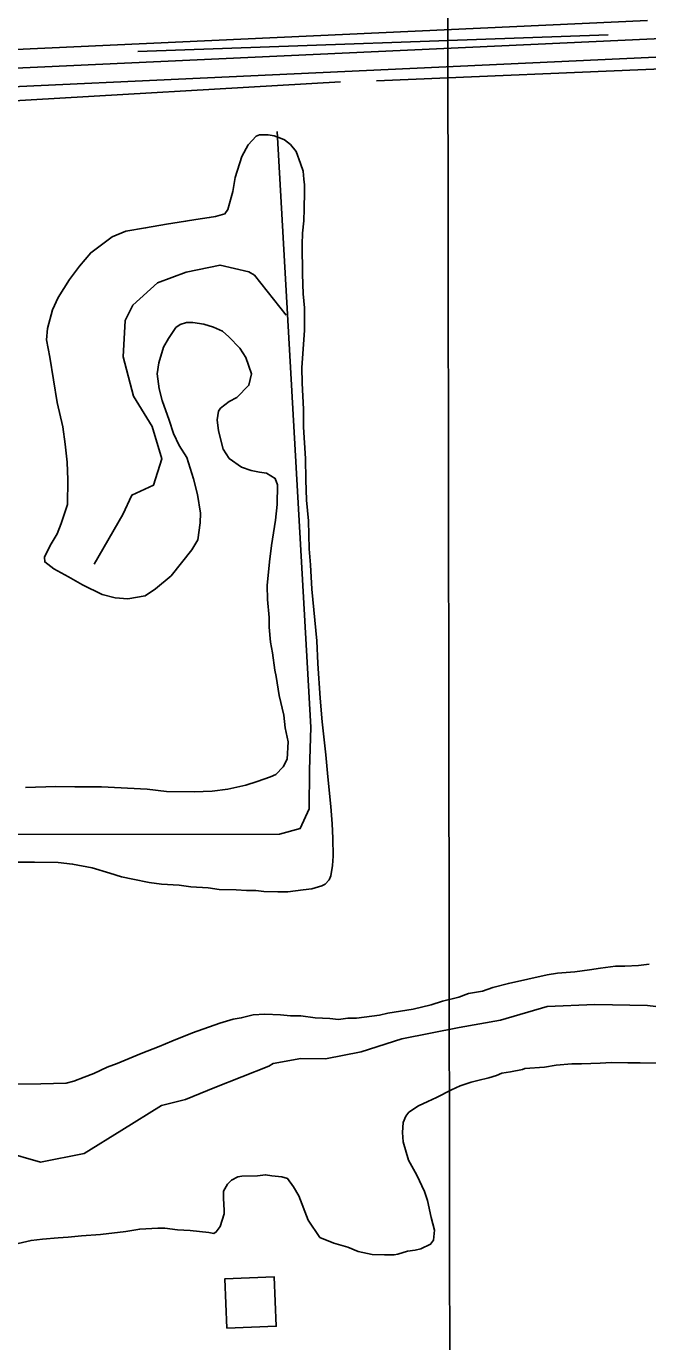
# Model space of a CAD drawing. Extents: x 3313442 to 3351311, y 721974 to 747360.
# Drawn here: x 3332959 to 3333462, y 742661 to 743725 of the extents above; entities that cross this region are included whole.
import ezdxf

# ---------------------------------------------------------------- set-up
doc = ezdxf.new("R2010")
doc.units = 0
for name, color, linetype in [('V-BLDG-OTLN', 7, 'Continuous'), ('V-GRID-MAJR', 7, 'Continuous'), ('V-ROAD-CNTR', 7, 'Continuous'), ('V-SITE-VEGE', 7, 'Continuous'), ('V-TOPO-SHOR', 7, 'Continuous')]:
    doc.layers.add(name, color=color, linetype=linetype)

msp = doc.modelspace()

# ---------------------------------------------------------------- linework, layer by layer
at = {"layer": 'V-BLDG-OTLN'}
msp.add_lwpolyline([(3333121.55671944, 742672.1316286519), (3333161.5226395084, 742673.785625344), (3333159.869642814, 742713.7505454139), (3333119.903722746, 742712.0975487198)], close=True, dxfattribs=at)
at = {"layer": 'V-GRID-MAJR'}
msp.add_spline([(3333324.144, 727373.911), (3333315.332, 733432.201), (3333306.515, 739493.957), (3333297.699, 745555.7440000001), (3333297.694, 745559.1780000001)], degree=3, dxfattribs=at)
at = {"layer": 'V-ROAD-CNTR'}
for points in [[(3333461.9800385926, 743729.9105130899), (3332269.0894243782, 743675.0966227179), (3330955.03605249, 743614.067744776)], [(3333666.8136289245, 743724.3065242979), (3332269.781422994, 743660.1126526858), (3330955.732051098, 743599.0837747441)], [(3333667.5026275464, 743709.322554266), (3332368.526225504, 743649.6346736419)]]:
    msp.add_lwpolyline(points, dxfattribs=at)
at = {"layer": 'V-SITE-VEGE'}
for points in [[(3333041.44, 743262.101), (3333031.126, 743262.955), (3333020.794, 743265.683), (3333004.803, 743273.518), (3332993.506, 743279.988), (3332981.741, 743286.451), (3332974.2, 743292.014), (3332974.169, 743295.762), (3332978.7770000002, 743305.1680000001), (3332984.323, 743314.585), (3332987.539, 743323.0430000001), (3332992.566, 743338.546), (3332992.878, 743358.228), (3332992.292, 743372.746), (3332990.77, 743387.258), (3332988.784, 743401.299), (3332984.407, 743420.941), (3332978.492, 743457.441), (3332975.568, 743471.4720000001), (3332976.43, 743480.85), (3332980.526, 743495.876), (3332985.132, 743505.751), (3332994.3850000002, 743520.349), (3333002.264, 743531.189), (3333011.545, 743542.042), (3333028.779, 743554.829), (3333039.986, 743559.605), (3333055.897, 743562.0750000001), (3333072.739, 743565.022), (3333088.181, 743567.488), (3333096.603, 743568.963), (3333107.367, 743570.454), (3333112.514, 743571.433), (3333119.995, 743573.368), (3333122.303, 743577.134), (3333126.4050000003, 743591.691), (3333128.1890000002, 743602.949), (3333133.676, 743619.862), (3333138.755, 743629.272), (3333145.257, 743636.3520000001), (3333148.061, 743637.313), (3333155.0870000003, 743637.368), (3333159.779, 743636.471), (3333164.947, 743634.638), (3333168.24, 743633.258), (3333172.954, 743629.547), (3333177.685, 743623.964), (3333181.044, 743614.152), (3333183.438, 743608.08), (3333183.9560000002, 743601.5260000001), (3333184.4620000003, 743596.8420000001), (3333184.507, 743591.22), (3333184.149, 743577.632), (3333183.759, 743567.791), (3333182.901, 743557.942), (3333182.508, 743548.569), (3333182.701, 743524.675), (3333183.2970000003, 743508.7490000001), (3333184.325, 743497.514), (3333184.47, 743479.242), (3333182.369, 743449.2390000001), (3333182.471, 743436.59), (3333183.577, 743415.514), (3333183.694, 743400.992), (3333185.304, 743375.703), (3333185.443, 743358.3690000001), (3333186.043, 743341.975), (3333187.583, 743325.122), (3333188.232, 743302.637), (3333189.275, 743289.525), (3333190.37, 743269.856), (3333194.454, 743228.1900000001), (3333195.068, 743209.922), (3333197.17, 743181.827), (3333198.728, 743162.6290000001), (3333201.755, 743135.948), (3333203.304, 743118.157), (3333205.839, 743094.281), (3333206.8880000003, 743080.234), (3333207.451, 743068.5260000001), (3333207.5670000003, 743054.001), (3333207.16, 743046.502), (3333205.8200000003, 743038.056), (3333204.4420000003, 743034.767), (3333201.19, 743031.461), (3333198.3880000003, 743030.034), (3333190.446, 743027.627), (3333183.424, 743026.634), (3333170.785, 743025.127), (3333162.821, 743025.061), (3333151.573, 743025.4400000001), (3333145.007, 743026.3250000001), (3333137.512, 743026.263), (3333129.076, 743026.667), (3333115.483, 743027.025), (3333106.5700000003, 743028.358), (3333092.509, 743029.182), (3333083.127, 743030.511), (3333068.596, 743031.332), (3333058.745, 743032.661), (3333045.608, 743035.365)], [(3332958.7970000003, 743109.631), (3332983.1580000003, 743110.297), (3332998.62, 743109.953), (3333020.171, 743110.125), (3333057.203, 743108.081), (3333072.678, 743106.33), (3333095.169, 743106.041), (3333109.6890000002, 743106.6290000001), (3333122.328, 743108.134), (3333136.825, 743111.532), (3333146.1720000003, 743114.417), (3333156.918, 743118.251), (3333161.1210000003, 743120.16), (3333167.16, 743126.3), (3333170.392, 743132.415), (3333171.215, 743146.479), (3333168.782, 743157.704), (3333167.7630000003, 743168.003), (3333163.8880000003, 743183.902), (3333161.42, 743199.344), (3333160.443, 743204.49), (3333158.454, 743218.529), (3333156.982, 743226.953), (3333155.946, 743239.1240000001), (3333155.884, 743247.091), (3333154.36, 743261.603), (3333154.27, 743272.8470000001), (3333155.989, 743292.067), (3333157.758, 743305.203), (3333160.8710000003, 743325.843), (3333162.174, 743338.503), (3333162.5160000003, 743354.437), (3333160.6010000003, 743359.5750000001), (3333153.539, 743363.735), (3333147.909, 743364.628), (3333141.339, 743365.979), (3333133.352, 743368.728), (3333123.4560000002, 743375.675), (3333118.713, 743383.133), (3333114.842, 743398.094), (3333113.835, 743406.988), (3333114.715, 743414.023), (3333116.571, 743416.383), (3333123.558, 743421.593), (3333129.6210000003, 743424.921), (3333139.379, 743434.837), (3333141.646, 743444.2270000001), (3333136.858, 743457.308), (3333132.113, 743464.765), (3333123.1350000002, 743474.063), (3333117.9450000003, 743478.707), (3333110.89, 743481.931), (3333102.906, 743484.208), (3333093.994, 743485.546), (3333088.841, 743485.501), (3333083.698, 743484.055), (3333080.438, 743481.685), (3333074.419, 743472.735), (3333070.257, 743465.674), (3333066.612, 743452.995), (3333065.279, 743444.082), (3333066.782, 743431.9130000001), (3333069.198, 743422.559), (3333074.951, 743406.677), (3333078.3140000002, 743395.927), (3333083.08, 743386.128), (3333089.248, 743376.336), (3333094.54, 743359.047), (3333097.924, 743346.421), (3333100.3850000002, 743331.448), (3333099.982, 743323.479), (3333098.217, 743309.878), (3333093.127, 743301.873), (3333076.432, 743280.653), (3333063.863, 743270.246), (3333055.475, 743264.554), (3333041.44, 743262.101)], [(3333045.608, 743035.365), (3333036.222, 743037.161), (3333026.823, 743040.368), (3333012.735, 743044.4720000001), (3332996.779, 743047.622), (3332985.056, 743048.935), (3332965.844, 743049.248), (3332938.671, 743049.029)], [(3332951.825, 742869.687), (3332971.034, 742869.841), (3332991.645, 742870.476), (3332997.723, 742871.93), (3333006.13, 742875.279), (3333014.072, 742878.154), (3333024.806, 742883.393), (3333032.748, 742886.268), (3333052.362, 742894.39), (3333066.8370000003, 742900.131), (3333077.114, 742904.43), (3333093.926, 742911.125), (3333115.8850000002, 742918.796), (3333126.6350000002, 742922.1630000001), (3333133.186, 742923.153), (3333143.006, 742925.5750000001), (3333152.372, 742926.118), (3333165.024, 742925.751), (3333172.997, 742924.8790000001), (3333181.431, 742924.949), (3333193.16, 742923.167), (3333204.8740000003, 742922.792), (3333211.909, 742921.911), (3333219.397, 742922.909), (3333226.4250000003, 742922.964), (3333245.146, 742925.459), (3333251.694, 742926.915), (3333272.282, 742930.362), (3333286.7800000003, 742933.757), (3333296.125, 742936.645), (3333309.218, 742940.028), (3333317.16, 742942.903), (3333328.389, 742944.87), (3333336.798, 742947.747), (3333349.4220000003, 742951.128), (3333380.761, 742957.9400000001), (3333389.18, 742959.412), (3333403.227, 742960.465), (3333414.929, 742961.962), (3333423.822, 742963.441), (3333435.989, 742964.942), (3333443.485, 742965.003), (3333454.7260000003, 742965.5650000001), (3333463.1520000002, 742966.566)], [(3333470.824, 742886.508), (3333455.826, 742886.858), (3333445.987, 742886.7760000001), (3333432.866, 742887.143), (3333423.5, 742886.6), (3333408.511, 742886.008), (3333400.546, 742885.944), (3333387.904, 742884.906), (3333378.5470000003, 742883.425), (3333362.626, 742882.36), (3333360.7600000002, 742881.408), (3333350.936, 742879.456), (3333343.915, 742878.461), (3333339.715, 742876.554), (3333333.6380000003, 742874.631), (3333324.752, 742872.686), (3333319.14, 742871.236), (3333310.262, 742868.3520000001), (3333303.2600000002, 742865.0160000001), (3333291.13, 742858.829), (3333284.128, 742855.493), (3333276.659, 742852.152), (3333268.735, 742846.934), (3333266.419, 742843.637), (3333264.119, 742838.464), (3333263.715, 742830.497), (3333264.244, 742823.003), (3333268.579, 742808.045), (3333275.235, 742795.916), (3333281.433, 742782.848), (3333283.835, 742775.371), (3333286.755, 742761.807), (3333289.649, 742751.524), (3333288.7770000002, 742743.551), (3333286.46, 742740.252), (3333278.5270000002, 742736.4400000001), (3333273.849, 742735.466), (3333267.764, 742734.481), (3333259.8200000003, 742732.072), (3333257.012, 742731.583), (3333249.048, 742731.517), (3333239.207, 742731.906), (3333227.943, 742734.159), (3333219.481, 742737.839), (3333208.208, 742741.028), (3333196.928, 742745.6240000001), (3333187.446, 742759.603), (3333179.79, 742779.219), (3333175.514, 742786.682), (3333170.775, 742793.203), (3333166.079, 742794.571), (3333158.108, 742795.443), (3333152.947, 742796.34), (3333146.396, 742795.349), (3333133.745, 742795.2490000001), (3333130.47, 742794.753), (3333125.338, 742791.9), (3333122.086, 742788.595), (3333118.85, 742782.946), (3333118.897, 742777.3250000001), (3333119.444, 742767.49), (3333119.467, 742764.6780000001), (3333116.27, 742754.346), (3333113.026, 742750.103), (3333111.162, 742748.681), (3333106.9390000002, 742749.585), (3333091.931, 742751.34), (3333081.62, 742751.725), (3333071.302, 742753.0480000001), (3333065.68, 742753.001), (3333051.16, 742752.417), (3333039.93, 742750.453), (3333019.336, 742747.944), (3333003.884, 742746.883), (3332993.115, 742745.859), (3332985.1550000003, 742745.327), (3332972.512, 742744.2880000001), (3332963.151, 742743.275), (3332952.862, 742740.85)]]:
    msp.add_lwpolyline(points, dxfattribs=at)
at = {"layer": 'V-TOPO-SHOR'}
for p, q in [((3333430.0610995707, 743718.3394968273), (3333049.5354795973, 743704.9154786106)), ((3333242.6118121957, 743681.1760727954), (3333614.445022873, 743696.6318615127)), ((3332706.809444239, 743650.5705469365), (3333213.392707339, 743680.3663382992))]:
    msp.add_line(p, q, dxfattribs=at)
for points in [[(3332753.3041776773, 743071.5564996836), (3333164.094557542, 743071.674036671), (3333180.947932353, 743076.4743520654), (3333188.136651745, 743092.2733278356), (3333188.4802822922, 743123.6556980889), (3333189.5987059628, 743158.3528221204), (3333162.3804195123, 743640.1510609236)], [(3333014.172854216, 743290.2492146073), (3333037.504179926, 743330.2418412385), (3333044.6928993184, 743346.0408170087), (3333062.3210672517, 743354.1558861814), (3333069.0145994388, 743375.3143891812), (3333061.1791361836, 743401.6168381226), (3333045.939372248, 743426.1541195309), (3333037.608721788, 743457.8160957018), (3333039.222332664, 743487.1536925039), (3333045.636258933, 743499.6379144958), (3333065.5888062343, 743517.6972450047), (3333088.576501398, 743526.3075013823), (3333116.148930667, 743532.0981911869), (3333139.3522071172, 743526.6746393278), (3333143.936941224, 743523.8550727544), (3333169.6161537, 743491.6338847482)], [(3333488.7253386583, 742929.9889929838), (3333461.9708539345, 742933.1868347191), (3333419.374506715, 742933.9760210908), (3333380.785735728, 742932.3005873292), (3333343.0626640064, 742921.2554874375), (3333309.591575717, 742915.3280702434), (3333263.1760946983, 742906.3147408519), (3333230.137856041, 742895.7024905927), (3333201.351600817, 742890.2079230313), (3333181.50216209, 742890.2638878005), (3333159.1881032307, 742886.3122763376), (3333155.6133766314, 742884.0920634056), (3333111.850958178, 742866.8191743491), (3333088.182385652, 742857.072623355), (3333068.7657965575, 742852.4437550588), (3333036.593257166, 742832.4618386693), (3333006.208081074, 742813.5900287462), (3332970.9496294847, 742806.552505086), (3332910.7800212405, 742823.6723683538)]]:
    msp.add_lwpolyline(points, dxfattribs=at)

doc.saveas('drawing.dxf')
